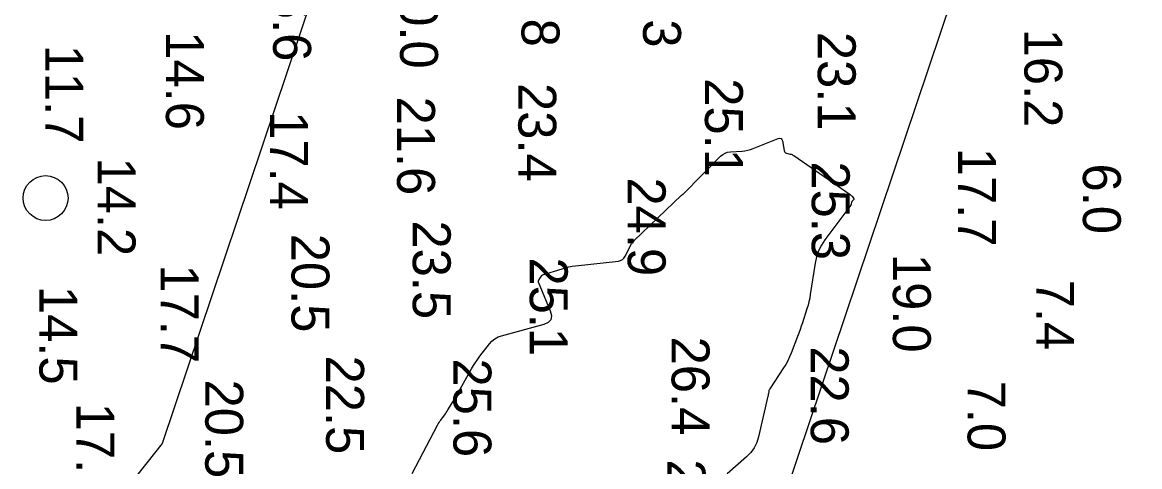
# Model space of a CAD drawing. Extents: x 1178573 to 1187098, y 693282 to 751751.
# Drawn here: x 1186113.5 to 1186481.7, y 727209.8 to 727356.2 of the extents above; entities that cross this region are included whole.
import ezdxf

# ---------------------------------------------------------------- set-up
doc = ezdxf.new("R2010")
doc.units = 0
for name, color, linetype in [('G-ANNO-PATT', 7, 'Continuous'), ('V-CHAN-NAID', 7, 'Continuous'), ('V-HYDS-MAJR', 7, 'Continuous'), ('V-HYDS-SOUN', 7, 'Continuous')]:
    doc.layers.add(name, color=color, linetype=linetype)

msp = doc.modelspace()

# ---------------------------------------------------------------- linework, layer by layer
at = {"layer": 'G-ANNO-PATT'}
for p, q in [((1186645.25, 728662.05), (1186159.57, 727217.45)), ((1186337.91, 727120.31), (1186839.88, 728613.33)), ((1186354.39, 727314.66), (1186362.58, 727317.95)), ((1186362.58, 727317.95), (1186363.12, 727318.08)), ((1186363.12, 727318.08), (1186363.54, 727317.99)), ((1186363.54, 727317.99), (1186363.83, 727317.68)), ((1186363.83, 727317.68), (1186364, 727317.15)), ((1186364, 727317.15), (1186364.54, 727313.96)), ((1186343.59, 727312.12), (1186344.3, 727312.73)), ((1186344.3, 727312.73), (1186345.08, 727313.18)), ((1186345.08, 727313.18), (1186345.93, 727313.47)), ((1186345.93, 727313.47), (1186346.85, 727313.6)), ((1186346.85, 727313.6), (1186350.69, 727313.83)), ((1186350.69, 727313.83), (1186351.64, 727313.92)), ((1186351.64, 727313.92), (1186352.57, 727314.09)), ((1186352.57, 727314.09), (1186353.49, 727314.34)), ((1186353.49, 727314.34), (1186354.39, 727314.66)), ((1186364.54, 727313.96), (1186364.63, 727313.67)), ((1186364.63, 727313.67), (1186364.78, 727313.44)), ((1186364.78, 727313.44), (1186365, 727313.27)), ((1186365, 727313.27), (1186365.28, 727313.16)), ((1186365.28, 727313.16), (1186366.55, 727312.85)), ((1186366.55, 727312.85), (1186366.87, 727312.76)), ((1186366.87, 727312.76), (1186367.17, 727312.64)), ((1186367.17, 727312.64), (1186367.45, 727312.49)), ((1186367.45, 727312.49), (1186367.73, 727312.32)), ((1186331.38, 727299.73), (1186343.59, 727312.12)), ((1186367.73, 727312.32), (1186386.35, 727299.45)), ((1186315.17, 727284.32), (1186330.74, 727299.24)), ((1186330.74, 727299.24), (1186330.79, 727299.29)), ((1186330.79, 727299.29), (1186330.84, 727299.33)), ((1186330.84, 727299.33), (1186330.89, 727299.37)), ((1186330.89, 727299.37), (1186330.95, 727299.41)), ((1186330.95, 727299.41), (1186331.17, 727299.56)), ((1186331.17, 727299.56), (1186331.23, 727299.6)), ((1186331.23, 727299.6), (1186331.28, 727299.64)), ((1186331.28, 727299.64), (1186331.33, 727299.68)), ((1186331.33, 727299.68), (1186331.38, 727299.73)), ((1186386.35, 727299.45), (1186386.51, 727299.33)), ((1186386.51, 727299.33), (1186386.65, 727299.21)), ((1186386.65, 727299.21), (1186386.78, 727299.07)), ((1186386.78, 727299.07), (1186386.91, 727298.93)), ((1186386.91, 727298.93), (1186387.43, 727298.26)), ((1186387.4, 727297.8), (1186386.93, 727297.31)), ((1186387.49, 727297.91), (1186387.4, 727297.8)), ((1186387.43, 727298.26), (1186387.5, 727298.14)), ((1186387.52, 727298.03), (1186387.49, 727297.91)), ((1186387.5, 727298.14), (1186387.52, 727298.03)), ((1186386.51, 727295.97), (1186377.98, 727284.61)), ((1186386.57, 727296.07), (1186386.51, 727295.97)), ((1186386.62, 727296.18), (1186386.57, 727296.07)), ((1186386.66, 727296.29), (1186386.62, 727296.18)), ((1186386.68, 727296.41), (1186386.66, 727296.29)), ((1186386.73, 727296.89), (1186386.68, 727296.41)), ((1186386.76, 727297.01), (1186386.73, 727296.89)), ((1186386.8, 727297.12), (1186386.76, 727297.01)), ((1186386.86, 727297.22), (1186386.8, 727297.12)), ((1186386.93, 727297.31), (1186386.86, 727297.22)), ((1186312.15, 727279.15), (1186314.1, 727283.07)), ((1186314.1, 727283.07), (1186314.16, 727283.19)), ((1186314.16, 727283.19), (1186314.24, 727283.31)), ((1186314.24, 727283.31), (1186314.32, 727283.42)), ((1186314.32, 727283.42), (1186314.41, 727283.52)), ((1186314.41, 727283.52), (1186314.78, 727283.93)), ((1186314.78, 727283.93), (1186314.88, 727284.03)), ((1186314.88, 727284.03), (1186314.98, 727284.13)), ((1186314.98, 727284.13), (1186315.07, 727284.23)), ((1186315.07, 727284.23), (1186315.17, 727284.32)), ((1186377.98, 727284.61), (1186376.81, 727282.84)), ((1186375.88, 727280.96), (1186375.19, 727278.99)), ((1186376.81, 727282.84), (1186375.88, 727280.96)), ((1186292.46, 727275.39), (1186293.58, 727275.66)), ((1186293.58, 727275.66), (1186294.7, 727275.87)), ((1186294.7, 727275.87), (1186295.84, 727276.02)), ((1186295.84, 727276.02), (1186309.92, 727277.58)), ((1186309.92, 727277.58), (1186310.64, 727277.75)), ((1186310.64, 727277.75), (1186311.25, 727278.06)), ((1186311.25, 727278.06), (1186311.76, 727278.53)), ((1186311.76, 727278.53), (1186312.15, 727279.15)), ((1186374.75, 727276.91), (1186373.16, 727266.5)), ((1186375.19, 727278.99), (1186374.75, 727276.91)), ((1186283.7, 727271.31), (1186284.27, 727272.17)), ((1186284.27, 727272.17), (1186284.32, 727272.25)), ((1186284.32, 727272.25), (1186284.37, 727272.33)), ((1186284.37, 727272.33), (1186284.42, 727272.4)), ((1186284.42, 727272.4), (1186284.47, 727272.48)), ((1186284.47, 727272.48), (1186284.68, 727272.78)), ((1186284.68, 727272.78), (1186284.74, 727272.85)), ((1186284.74, 727272.85), (1186284.8, 727272.91)), ((1186284.8, 727272.91), (1186284.87, 727272.95)), ((1186284.87, 727272.95), (1186284.96, 727272.99)), ((1186284.96, 727272.99), (1186291.36, 727275.06)), ((1186291.36, 727275.06), (1186292.46, 727275.39)), ((1186283.58, 727270.97), (1186283.62, 727271.14)), ((1186283.58, 727270.79), (1186283.58, 727270.97)), ((1186283.63, 727270.6), (1186283.58, 727270.79)), ((1186283.62, 727271.14), (1186283.7, 727271.31)), ((1186287.57, 727261.02), (1186283.63, 727270.6)), ((1186372.96, 727265.32), (1186372.7, 727264.15)), ((1186373.16, 727266.5), (1186372.96, 727265.32)), ((1186287.95, 727259.51), (1186287.57, 727261.02)), ((1186372.06, 727261.84), (1186370.59, 727257.26)), ((1186372.41, 727262.99), (1186372.06, 727261.84)), ((1186372.7, 727264.15), (1186372.41, 727262.99)), ((1186285.47, 727256.76), (1186286.9, 727257.38)), ((1186286.9, 727257.38), (1186287.73, 727258.3)), ((1186287.73, 727258.3), (1186287.95, 727259.51)), ((1186370.59, 727257.26), (1186370.21, 727256.12)), ((1186271.43, 727252.98), (1186285.47, 727256.76)), ((1186369.41, 727253.86), (1186368.98, 727252.73)), ((1186369.82, 727254.99), (1186369.41, 727253.86)), ((1186370.21, 727256.12), (1186369.82, 727254.99)), ((1186264.31, 727246.25), (1186267.42, 727250.29)), ((1186267.42, 727250.29), (1186268.25, 727251.22)), ((1186268.25, 727251.22), (1186269.2, 727251.97)), ((1186269.2, 727251.97), (1186270.26, 727252.56)), ((1186270.26, 727252.56), (1186271.43, 727252.98)), ((1186368.98, 727252.73), (1186366.85, 727247.23)), ((1186263.55, 727245.23), (1186264.31, 727246.25)), ((1186366.85, 727247.23), (1186366.32, 727245.96)), ((1186261.51, 727242.01), (1186262.15, 727243.11)), ((1186262.15, 727243.11), (1186262.83, 727244.18)), ((1186262.83, 727244.18), (1186263.55, 727245.23)), ((1186365.06, 727243.51), (1186364.33, 727242.34)), ((1186365.72, 727244.72), (1186365.06, 727243.51)), ((1186366.32, 727245.96), (1186365.72, 727244.72)), ((1186256.28, 727232.65), (1186261.51, 727242.01)), ((1186364.33, 727242.34), (1186359.8, 727235.44)), ((1186359.69, 727235.26), (1186359.61, 727235.08)), ((1186359.8, 727235.44), (1186359.69, 727235.26)), ((1186255.4, 727231.13), (1186255.7, 727231.63)), ((1186255.7, 727231.63), (1186255.99, 727232.14)), ((1186255.99, 727232.14), (1186256.28, 727232.65)), ((1186359.2, 727233.03), (1186356.11, 727219.66)), ((1186359.24, 727233.24), (1186359.2, 727233.03)), ((1186359.28, 727233.44), (1186359.24, 727233.24)), ((1186359.32, 727233.65), (1186359.28, 727233.44)), ((1186359.36, 727233.85), (1186359.32, 727233.65)), ((1186359.5, 727234.68), (1186359.36, 727233.85)), ((1186359.54, 727234.88), (1186359.5, 727234.68)), ((1186359.61, 727235.08), (1186359.54, 727234.88)), ((1186253.22, 727227.64), (1186253.5, 727228.06)), ((1186253.5, 727228.06), (1186253.77, 727228.49)), ((1186253.77, 727228.49), (1186255.09, 727230.62)), ((1186255.09, 727230.62), (1186255.4, 727231.13)), ((1186250.56, 727223.9), (1186250.82, 727224.33)), ((1186250.82, 727224.33), (1186251.1, 727224.76)), ((1186251.1, 727224.76), (1186251.4, 727225.17)), ((1186251.4, 727225.17), (1186252.62, 727226.81)), ((1186252.62, 727226.81), (1186252.92, 727227.22)), ((1186252.92, 727227.22), (1186253.22, 727227.64)), ((1186241.97, 727207.53), (1186250.32, 727223.45)), ((1186250.32, 727223.45), (1186250.56, 727223.9)), ((1186159.57, 727217.45), (1185663.01, 726594.83)), ((1186355.53, 727217.78), (1186354.68, 727216.06)), ((1186356.11, 727219.66), (1186355.53, 727217.78)), ((1186352.19, 727213.09), (1186345.79, 727207.5)), ((1186353.57, 727214.5), (1186352.19, 727213.09)), ((1186354.68, 727216.06), (1186353.57, 727214.5))]:
    msp.add_line(p, q, dxfattribs=at)
at = {"layer": 'V-CHAN-NAID'}
msp.add_circle((1186121.16, 727298.34), 7.39, dxfattribs=at)
at = {"layer": 'V-HYDS-MAJR'}
msp.add_lwpolyline([(1186241.97, 727207.53), (1186250.32, 727223.45), (1186250.56, 727223.9), (1186250.82, 727224.33), (1186251.1, 727224.76), (1186251.4, 727225.17), (1186252.62, 727226.81), (1186252.92, 727227.22), (1186253.22, 727227.64), (1186253.5, 727228.06), (1186253.77, 727228.49), (1186255.09, 727230.62), (1186255.4, 727231.13), (1186255.7, 727231.63), (1186255.99, 727232.14), (1186256.28, 727232.65), (1186261.51, 727242.01), (1186262.15, 727243.11), (1186262.83, 727244.18), (1186263.55, 727245.23), (1186264.31, 727246.25), (1186267.42, 727250.29), (1186268.25, 727251.22), (1186269.2, 727251.97), (1186270.26, 727252.56), (1186271.43, 727252.98), (1186285.47, 727256.76), (1186286.9, 727257.38), (1186287.73, 727258.3), (1186287.95, 727259.51), (1186287.57, 727261.02), (1186283.63, 727270.6), (1186283.58, 727270.79), (1186283.58, 727270.97), (1186283.62, 727271.14), (1186283.7, 727271.31), (1186284.27, 727272.17), (1186284.32, 727272.25), (1186284.37, 727272.33), (1186284.42, 727272.4), (1186284.47, 727272.48), (1186284.68, 727272.78), (1186284.74, 727272.85), (1186284.8, 727272.91), (1186284.87, 727272.95), (1186284.96, 727272.99), (1186291.36, 727275.06), (1186292.46, 727275.39), (1186293.58, 727275.66), (1186294.7, 727275.87), (1186295.84, 727276.02), (1186309.92, 727277.58), (1186310.64, 727277.75), (1186311.25, 727278.06), (1186311.76, 727278.53), (1186312.15, 727279.15), (1186314.1, 727283.07), (1186314.16, 727283.19), (1186314.24, 727283.31), (1186314.32, 727283.42), (1186314.41, 727283.52), (1186314.78, 727283.93), (1186314.88, 727284.03), (1186314.98, 727284.13), (1186315.07, 727284.23), (1186315.17, 727284.32), (1186330.74, 727299.24), (1186330.79, 727299.29), (1186330.84, 727299.33), (1186330.89, 727299.37), (1186330.95, 727299.41), (1186331.17, 727299.56), (1186331.23, 727299.6), (1186331.28, 727299.64), (1186331.33, 727299.68), (1186331.38, 727299.73), (1186343.59, 727312.12), (1186344.3, 727312.73), (1186345.08, 727313.18), (1186345.93, 727313.47), (1186346.85, 727313.6), (1186350.69, 727313.83), (1186351.64, 727313.92), (1186352.57, 727314.09), (1186353.49, 727314.34), (1186354.39, 727314.66), (1186362.58, 727317.95), (1186363.12, 727318.08), (1186363.54, 727317.99), (1186363.83, 727317.68), (1186364, 727317.15), (1186364.54, 727313.96), (1186364.63, 727313.67), (1186364.78, 727313.44), (1186365, 727313.27), (1186365.28, 727313.16), (1186366.55, 727312.85), (1186366.87, 727312.76), (1186367.17, 727312.64), (1186367.45, 727312.49), (1186367.73, 727312.32), (1186386.35, 727299.45), (1186386.51, 727299.33), (1186386.65, 727299.21), (1186386.78, 727299.07), (1186386.91, 727298.93), (1186387.43, 727298.26), (1186387.5, 727298.14), (1186387.52, 727298.03), (1186387.49, 727297.91), (1186387.4, 727297.8), (1186386.93, 727297.31), (1186386.86, 727297.22), (1186386.8, 727297.12), (1186386.76, 727297.01), (1186386.73, 727296.89), (1186386.68, 727296.41), (1186386.66, 727296.29), (1186386.62, 727296.18), (1186386.57, 727296.07), (1186386.51, 727295.97), (1186377.98, 727284.61), (1186376.81, 727282.84), (1186375.88, 727280.96), (1186375.19, 727278.99), (1186374.75, 727276.91), (1186373.16, 727266.5), (1186372.96, 727265.32), (1186372.7, 727264.15), (1186372.41, 727262.99), (1186372.06, 727261.84), (1186370.59, 727257.26), (1186370.21, 727256.12), (1186369.82, 727254.99), (1186369.41, 727253.86), (1186368.98, 727252.73), (1186366.85, 727247.23), (1186366.32, 727245.96), (1186365.72, 727244.72), (1186365.06, 727243.51), (1186364.33, 727242.34), (1186359.8, 727235.44), (1186359.69, 727235.26), (1186359.61, 727235.08), (1186359.54, 727234.88), (1186359.5, 727234.68), (1186359.36, 727233.85), (1186359.32, 727233.65), (1186359.28, 727233.44), (1186359.24, 727233.24), (1186359.2, 727233.03), (1186356.11, 727219.66), (1186355.53, 727217.78), (1186354.68, 727216.06), (1186353.57, 727214.5), (1186352.19, 727213.09), (1186345.79, 727207.5)], dxfattribs=at)

# ---------------------------------------------------------------- texts
at = {"layer": 'V-HYDS-SOUN'}
for s, p in [('22.8 ', (1186278.01, 727380.71)), ('24.3 ', (1186318.06, 727380.48)), ('16.6 ', (1186196.15, 727375.92)), ('20.0 ', (1186237.98, 727373.5)), ('14.6 ', (1186160.81, 727353.31)), ('23.1 ', (1186375.62, 727353.11)), ('16.2 ', (1186443.71, 727354.16)), ('11.7 ', (1186121.05, 727348.88)), ('23.4 ', (1186276.95, 727336.26)), ('25.1 ', (1186338.45, 727337.82)), ('21.6 ', (1186236.99, 727331.79)), ('17.4 ', (1186195.13, 727326.98)), ('17.7 ', (1186421.87, 727314.93)), ('14.2 ', (1186138.3, 727311.71)), ('25.3 ', (1186373.64, 727310.43)), ('6.0', (1186462.99, 727309.72)), ('24.9 ', (1186312.99, 727305.12)), ('23.5 ', (1186242.15, 727290.96)), ('20.5 ', (1186202.19, 727286.59)), ('25.1 ', (1186280.71, 727278.76)), ('19.0 ', (1186400.38, 727279.93)), ('17.7 ', (1186159.07, 727276.48)), ('7.4', (1186447.6, 727271.43)), ('14.5 ', (1186119.12, 727269.37)), ('26.4 ', (1186327.45, 727252.67)), ('22.6 ', (1186373.31, 727249.48)), ('22.5 ', (1186213.61, 727246.44)), ('25.6 ', (1186255.56, 727245.47)), ('20.5 ', (1186173.78, 727238.53)), ('7.0', (1186424.99, 727238.17)), ('17.3 ', (1186131.32, 727230.91)), ('23.9 ', (1186326.08, 727212.24))]:
    msp.add_text(s, height=12.5, rotation=270, dxfattribs=at).set_placement(p)

doc.saveas('drawing.dxf')
